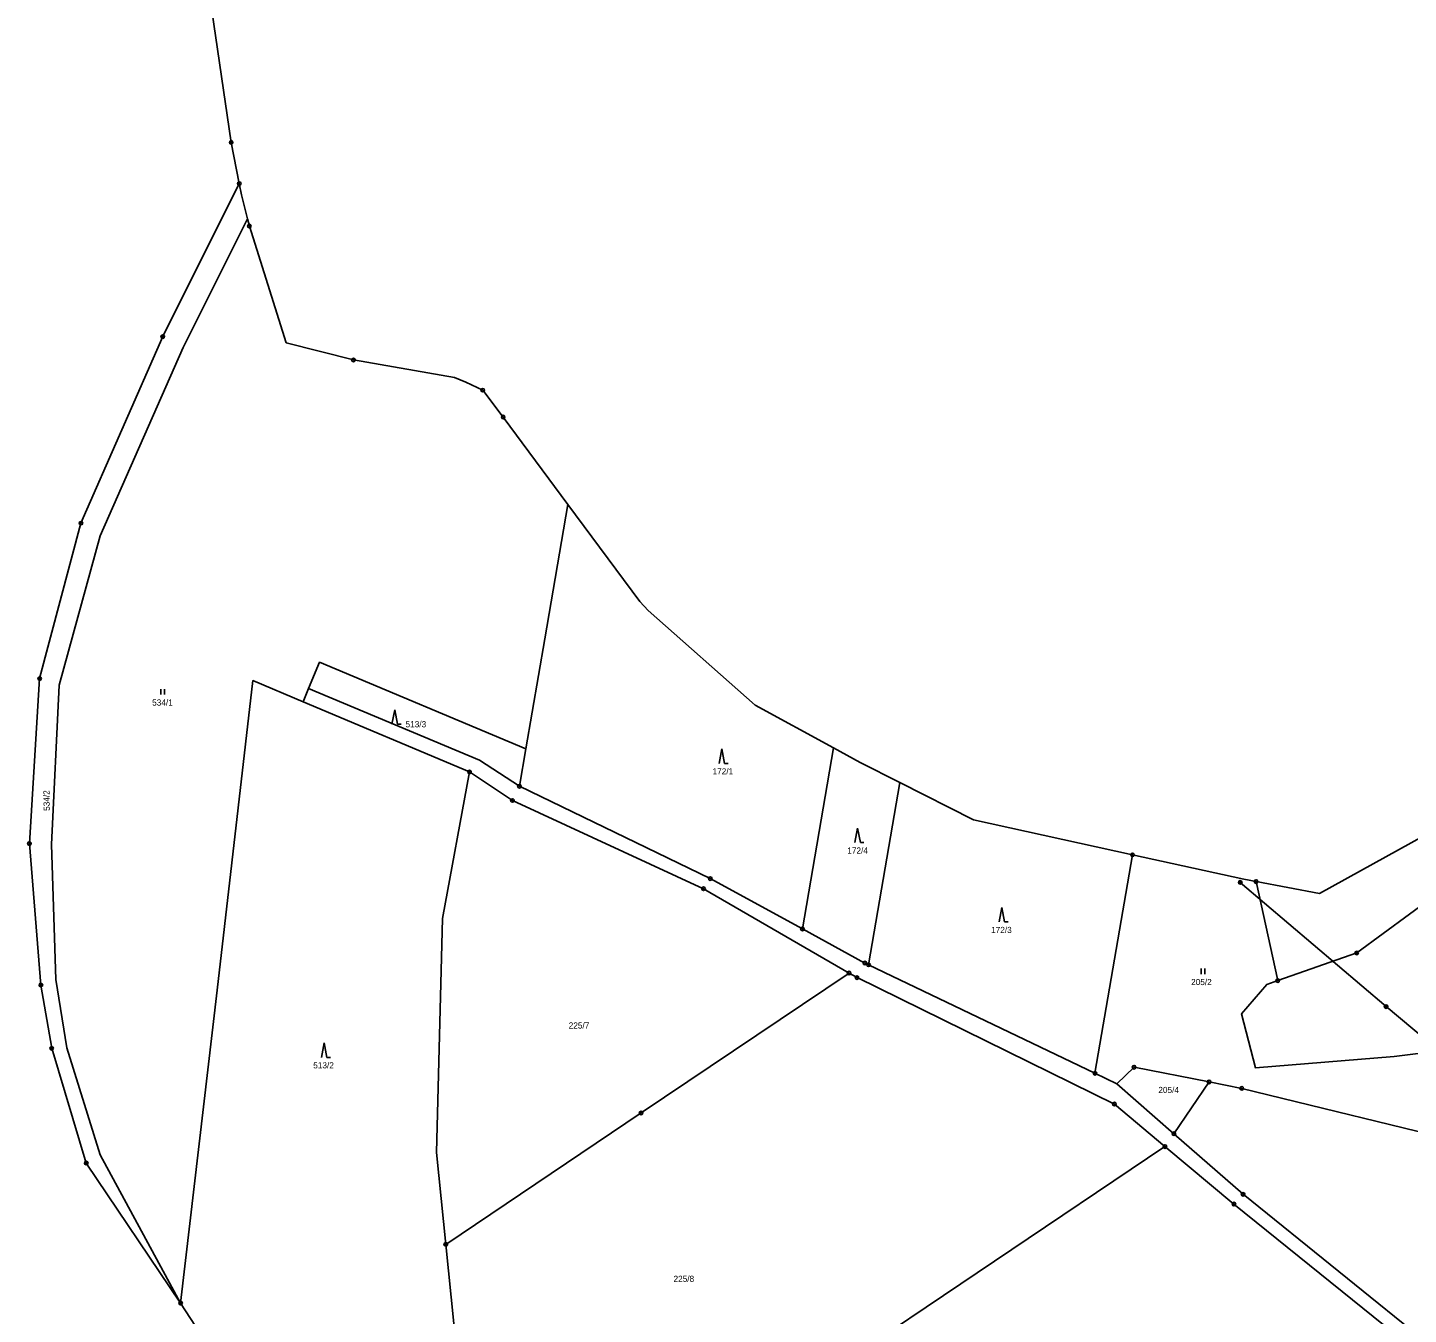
# Model space of a CAD drawing. Extents: x -758582 to -751794, y -998770 to -994350.
# Drawn here: x -756020.5 to -755639.5, y -997469 to -997113.8 of the extents above; entities that cross this region are included whole.
import ezdxf

# ---------------------------------------------------------------- set-up
doc = ezdxf.new("R2010")
doc.units = 0
for name, color, linetype in [('Hranice parcel', 7, 'Continuous'), ('Parcelní čísla', 7, 'Continuous'), ('Poz předměty', 7, 'Continuous'), ('Značky bodu BP', 7, 'Continuous'), ('Značky kultur', 7, 'Continuous')]:
    doc.layers.add(name, color=color, linetype=linetype)

msp = doc.modelspace()

# ---------------------------------------------------------------- linework, layer by layer
at = {"layer": 'Hranice parcel'}
for p, q in [((-755964.31, -997145.48), (-755971.36, -997097.11)), ((-755962.09, -997156.83), (-755964.31, -997145.48)), ((-755959.3, -997168.57), (-755959.82, -997166.53)), ((-755949.17, -997200.77), (-755959.3, -997168.57)), ((-755930.57, -997205.52), (-755949.17, -997200.77)), ((-755902.73, -997210.4), (-755930.57, -997205.52)), ((-755899.52, -997211.68), (-755902.73, -997210.4)), ((-755871.4, -997245.41), (-755889.26, -997221.3)), ((-755851.54, -997272.23), (-755871.4, -997245.41)), ((-755849.23, -997274.67), (-755851.54, -997272.23)), ((-755819.72, -997300.84), (-755849.23, -997274.67)), ((-755942.94, -997296.18), (-755944.49, -997299.86)), ((-755944.49, -997299.86), (-755898.55, -997319.26)), ((-755798.11, -997312.6), (-755819.72, -997300.84)), ((-755585.73, -997309.39), (-755664.02, -997352.83)), ((-755882.99, -997312.85), (-755884.77, -997323.2)), ((-755806.7, -997362.59), (-755798.11, -997312.6)), ((-755779.8, -997322.17), (-755788.45, -997372.5)), ((-755759.47, -997332.49), (-755779.8, -997322.17)), ((-755715.61, -997342.13), (-755759.47, -997332.49)), ((-755715.61, -997342.13), (-755725.97, -997402.44)), ((-755684.92, -997348.87), (-755715.61, -997342.13)), ((-755681.53, -997349.51), (-755684.92, -997348.87)), ((-755675.53, -997376.86), (-755681.53, -997349.51)), ((-755664.02, -997352.83), (-755681.53, -997349.51)), ((-755725.97, -997402.44), (-755788.45, -997372.5)), ((-755725.97, -997402.44), (-755719.95, -997405.32)), ((-755704.19, -997419.13), (-755719.95, -997405.32)), ((-755704.19, -997419.13), (-755694.48, -997404.83))]:
    msp.add_line(p, q, dxfattribs=at)
for points in [[(-755978.25, -997465.88), (-756004.3, -997427.21), (-756013.84, -997395.55), (-756016.82, -997378.07), (-756019.98, -997339.02), (-756017.16, -997293.5), (-756005.77, -997250.57), (-755983.2, -997199.08), (-755962.09, -997156.83)], [(-755959.82, -997166.53), (-755961.48, -997159.98), (-755962.09, -997156.83)], [(-755959.82, -997166.53), (-755977.53, -997202.07), (-756000.47, -997254.06), (-756011.79, -997295.28), (-756013.89, -997339.24), (-756012.67, -997376.58), (-756009.69, -997395.39), (-756000.47, -997424.98), (-755978.25, -997465.88)], [(-755889.26, -997221.3), (-755894.9, -997213.86), (-755899.52, -997211.68)], [(-755871.4, -997245.41), (-755877.77, -997282.49), (-755882.99, -997312.85)], [(-755882.99, -997312.85), (-755939.92, -997288.98), (-755942.94, -997296.18)], [(-755944.49, -997299.86), (-755958.31, -997294.03), (-755968.22, -997379.46), (-755978.25, -997465.88)], [(-755884.77, -997323.2), (-755895.76, -997315.96), (-755942.94, -997296.18)], [(-755779.8, -997322.17), (-755790.73, -997316.62), (-755798.11, -997312.6)], [(-755905.1, -997449.66), (-755907.64, -997424.35), (-755906.02, -997359.74), (-755898.55, -997319.26)], [(-755898.55, -997319.26), (-755886.7, -997327.13), (-755833.98, -997351.48), (-755793.81, -997374.78)], [(-755884.77, -997323.2), (-755832.14, -997348.68), (-755806.7, -997362.59)], [(-755582.99, -997333.63), (-755624.61, -997347.8), (-755653.76, -997369.23), (-755675.53, -997376.86)], [(-755788.45, -997372.5), (-755789.45, -997372.02), (-755806.7, -997362.59)], [(-755905.1, -997449.66), (-755851.21, -997413.4), (-755793.81, -997374.78)], [(-755793.81, -997374.78), (-755791.63, -997376.04), (-755720.61, -997410.95), (-755706.65, -997422.68)], [(-755675.53, -997376.86), (-755678.57, -997377.92), (-755685.5, -997386.04), (-755681.72, -997400.91), (-755643.38, -997397.82), (-755590, -997391.07)], [(-755694.48, -997404.83), (-755685.47, -997406.6), (-755622.06, -997422.14), (-755600.03, -997424.34), (-755590, -997391.07)], [(-755719.95, -997405.32), (-755715.19, -997400.76), (-755694.48, -997404.83)], [(-755583.11, -997514.5), (-755585.74, -997512.62), (-755632.3, -997478.51), (-755685.1, -997435.85), (-755704.19, -997419.13)], [(-755896.33, -997550.33), (-755800.72, -997485.98), (-755706.65, -997422.68)], [(-755706.65, -997422.68), (-755687.62, -997438.55), (-755643.02, -997474.57)], [(-755896.33, -997550.33), (-755898.52, -997546.98), (-755900.71, -997493.32), (-755905.1, -997449.66)], [(-755852.13, -997634.85), (-755900.39, -997582.73), (-755918.11, -997551.29), (-755950.13, -997509.03), (-755978.25, -997465.88)]]:
    msp.add_lwpolyline(points, dxfattribs=at)
at = {"layer": 'Poz předměty'}
for p in [(-755685.9, -997349.74), (-755596.77, -997425.08)]:
    msp.add_line(p, (-755645.63, -997384.01), dxfattribs=at)
for centre, radius in [((-755685.9, -997349.74), 0.5), ((-755685.9, -997349.74), 0.4), ((-755685.9, -997349.74), 0.3), ((-755685.9, -997349.74), 0.2), ((-755685.9, -997349.74), 0.1), ((-755645.63, -997384.01), 0.5), ((-755645.63, -997384.01), 0.4), ((-755645.63, -997384.01), 0.3), ((-755645.63, -997384.01), 0.2), ((-755645.63, -997384.01), 0.1)]:
    msp.add_circle(centre, radius, dxfattribs=at)
at = {"layer": 'Značky bodu BP'}
for centre, radius in [((-755964.31, -997145.48), 0.5), ((-755964.31, -997145.48), 0.0303), ((-755962.09, -997156.83), 0.5), ((-755962.09, -997156.83), 0.0303), ((-755959.3, -997168.57), 0.5), ((-755959.3, -997168.57), 0.0303), ((-755983.2, -997199.08), 0.5), ((-755983.2, -997199.08), 0.0303), ((-755930.57, -997205.52), 0.5), ((-755930.57, -997205.52), 0.0303), ((-755894.9, -997213.86), 0.5), ((-755894.9, -997213.86), 0.0303), ((-755889.26, -997221.3), 0.5), ((-755889.26, -997221.3), 0.0303), ((-756005.77, -997250.57), 0.5), ((-756005.77, -997250.57), 0.0303), ((-756017.16, -997293.5), 0.5), ((-756017.16, -997293.5), 0.0303), ((-755898.55, -997319.26), 0.5), ((-755898.55, -997319.26), 0.0303), ((-755884.77, -997323.2), 0.5), ((-755884.77, -997323.2), 0.0303), ((-755886.7, -997327.13), 0.5), ((-755886.7, -997327.13), 0.0303), ((-756019.98, -997339.02), 0.5), ((-756019.98, -997339.02), 0.0303), ((-755715.61, -997342.13), 0.5), ((-755715.61, -997342.13), 0.0303), ((-755832.14, -997348.68), 0.5), ((-755832.14, -997348.68), 0.0303), ((-755681.53, -997349.51), 0.5), ((-755681.53, -997349.51), 0.0303), ((-755833.98, -997351.48), 0.5), ((-755833.98, -997351.48), 0.0303), ((-755806.7, -997362.59), 0.5), ((-755806.7, -997362.59), 0.0303), ((-755653.76, -997369.23), 0.5), ((-755653.76, -997369.23), 0.0303), ((-755789.45, -997372.02), 0.5), ((-755789.45, -997372.02), 0.0303), ((-755788.45, -997372.5), 0.5), ((-755788.45, -997372.5), 0.0303), ((-755793.81, -997374.78), 0.5), ((-755793.81, -997374.78), 0.0303), ((-755791.63, -997376.04), 0.5), ((-755791.63, -997376.04), 0.0303), ((-755675.53, -997376.86), 0.5), ((-755675.53, -997376.86), 0.0303), ((-756016.82, -997378.07), 0.5), ((-756016.82, -997378.07), 0.0303), ((-756013.84, -997395.55), 0.5), ((-756013.84, -997395.55), 0.0303), ((-755725.97, -997402.44), 0.5), ((-755725.97, -997402.44), 0.0303), ((-755715.19, -997400.76), 0.5), ((-755715.19, -997400.76), 0.0303), ((-755694.48, -997404.83), 0.5), ((-755694.48, -997404.83), 0.0303), ((-755685.47, -997406.6), 0.5), ((-755685.47, -997406.6), 0.0303), ((-755720.61, -997410.95), 0.5), ((-755720.61, -997410.95), 0.0303), ((-755851.21, -997413.4), 0.5), ((-755851.21, -997413.4), 0.0303), ((-755704.19, -997419.13), 0.5), ((-755706.65, -997422.68), 0.5), ((-755704.19, -997419.13), 0.0303), ((-755706.65, -997422.68), 0.0303), ((-756004.3, -997427.21), 0.5), ((-756004.3, -997427.21), 0.0303), ((-755685.1, -997435.85), 0.5), ((-755685.1, -997435.85), 0.0303), ((-755687.62, -997438.55), 0.5), ((-755687.62, -997438.55), 0.0303), ((-755905.1, -997449.66), 0.5), ((-755905.1, -997449.66), 0.0303), ((-755978.25, -997465.88), 0.5), ((-755978.25, -997465.88), 0.0303)]:
    msp.add_circle(centre, radius, dxfattribs=at)
at = {"layer": 'Značky kultur'}
for p, q in [((-755983.68, -997297.89), (-755983.68, -997296.39)), ((-755982.68, -997297.89), (-755982.68, -997296.39)), ((-755919.2, -997302.08), (-755919.95, -997306.08)), ((-755918.45, -997306.08), (-755919.2, -997302.08)), ((-755918.45, -997306.08), (-755917.45, -997306.08)), ((-755828.94, -997312.88), (-755829.69, -997316.88)), ((-755828.19, -997316.88), (-755828.94, -997312.88)), ((-755828.19, -997316.88), (-755827.19, -997316.88)), ((-755791.46, -997334.75), (-755792.21, -997338.75)), ((-755790.71, -997338.75), (-755791.46, -997334.75)), ((-755790.71, -997338.75), (-755789.71, -997338.75)), ((-755751.7, -997356.67), (-755752.45, -997360.67)), ((-755750.95, -997360.67), (-755751.7, -997356.67)), ((-755750.95, -997360.67), (-755749.95, -997360.67)), ((-755696.63, -997375.04), (-755696.63, -997373.54)), ((-755695.63, -997375.04), (-755695.63, -997373.54)), ((-755938.67, -997394.04), (-755939.42, -997398.04)), ((-755937.92, -997398.04), (-755938.67, -997394.04)), ((-755937.92, -997398.04), (-755936.92, -997398.04))]:
    msp.add_line(p, q, dxfattribs=at)

# ---------------------------------------------------------------- texts
at = {"layer": 'Parcelní čísla'}
for s, p in [('534/1', (-755986.11, -997300.94)), ('513/3', (-755916.2, -997306.93)), ('172/1', (-755831.49, -997319.93)), ('172/4', (-755794.31, -997341.8)), ('172/3', (-755754.63, -997363.72)), ('205/2', (-755699.44, -997378.09)), ('225/7', (-755871.18, -997390.09)), ('513/2', (-755941.67, -997401.09)), ('205/4', (-755708.48, -997407.89)), ('225/8', (-755842.26, -997460.03))]:
    msp.add_text(s, height=1.7, dxfattribs=at).set_placement(p)
msp.add_text('534/2', height=1.7, rotation=91, dxfattribs=at).set_placement((-756014.35, -997329.98))

doc.saveas('drawing.dxf')
